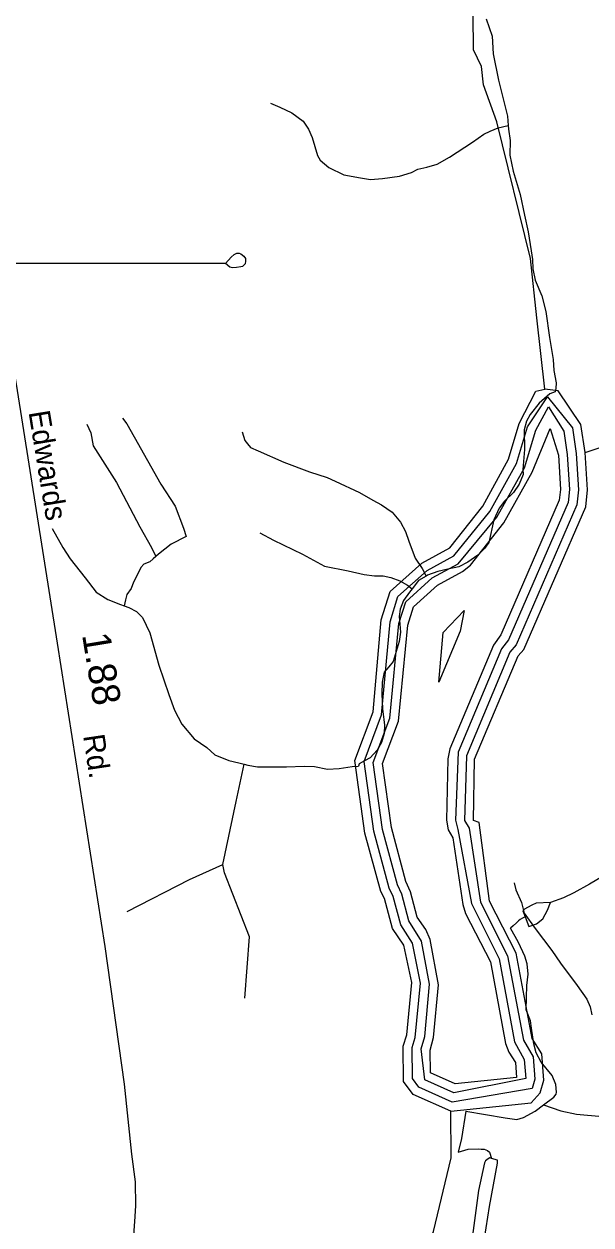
# Model space of a CAD drawing. Extents: x 2206922 to 2357709, y 510027 to 673830.
# Drawn here: x 2337232 to 2339754, y 597129 to 602473 of the extents above; entities that cross this region are included whole.
import ezdxf

# ---------------------------------------------------------------- set-up
doc = ezdxf.new("R2010")
doc.units = 0
for name, color, linetype in [('Exist Hydrographic Buffer Line', 7, 'Continuous'), ('Exist Hydrographic Creek Single Shore', 7, 'Continuous'), ('Exist Hydrographic Lake Shore', 7, 'Continuous'), ('Exist Hydrographic Misc Water Feature', 7, 'Continuous'), ('Exist Road Non-System Type 51', 7, 'Continuous'), ('Exist Road Secondary Mileage Hundredths English Label', 7, 'Continuous'), ('Exist Road Secondary Type 51 Attributed', 7, 'Continuous'), ('Exist Road Secondary Type 51 Label', 7, 'Continuous')]:
    doc.layers.add(name, color=color, linetype=linetype)

msp = doc.modelspace()

# ---------------------------------------------------------------- linework, layer by layer
at = {"layer": 'Exist Hydrographic Buffer Line'}
for points in [[(2339137.2, 597675.8), (2338988.5, 597742.4), (2338960.4, 597780.9), (2338958.6, 597919), (2338972.5, 597962.7), (2338996.3, 598205), (2338960.8, 598382.9), (2338907.5, 598465.1), (2338874.3, 598591.4), (2338856.1, 598628.1), (2338787.8, 598881.1), (2338744.5, 599191.7), (2338822, 599398.8), (2338860.2, 599813.3), (2338895.4, 599925), (2339024.8, 600041.7), (2339144.6, 600106.9), (2339304.1, 600303.7), (2339422.6, 600517.1), (2339471.8, 600681.1), (2339560.6, 600813.7), (2339671.3, 600675.8), (2339688.8, 600562.5), (2339698.4, 600400.7), (2339691.4, 600334.3), (2339421.6, 599711.3), (2339393.9, 599677.5), (2339199.9, 599216.8), (2339191.5, 598929.5), (2339211.6, 598894.1), (2339262.9, 598565.3), (2339383.4, 598326.1), (2339453.4, 597950.7), (2339496.6, 597877.8), (2339504, 597777.2), (2339492.9, 597736.8), (2339137.2, 597675.8)], [(2339143.5, 597716.7), (2339014.6, 597774.5), (2338998.8, 597913), (2339014.4, 597967.3), (2339036.3, 598201.3), (2338999.8, 598391.2), (2338944.4, 598482.1), (2338912.9, 598601.6), (2338893.6, 598642.9), (2338827.1, 598889.1), (2338785.5, 599187.1), (2338859.5, 599384.8), (2338899.5, 599805.4), (2338930.3, 599902.6), (2339048.2, 600008.8), (2339163.8, 600071.6), (2339335.3, 600278.9), (2339457.7, 600497.8), (2339509.1, 600666.1), (2339565.3, 600769.8), (2339633.4, 600660.9), (2339648.8, 600558.2), (2339658.4, 600401.5), (2339652.3, 600344.5), (2339387.5, 599733.5), (2339356.8, 599693.1), (2339162.8, 599232.4), (2339151.5, 598930.1), (2339162.4, 598888.7), (2339223.3, 598560.2), (2339345.1, 598313), (2339413.8, 597943.4), (2339457.3, 597864.7), (2339463.8, 597781.3), (2339143.5, 597716.7)], [(2339150.1, 597757.6), (2339040.6, 597806.7), (2339038.8, 597906.9), (2339054.1, 597963.6), (2339076.1, 598197.5), (2339039.2, 598399.4), (2339020.1, 598443.1), (2338981.3, 598499.2), (2338951.6, 598611.8), (2338930.9, 598657.7), (2338866.3, 598897.2), (2338826.5, 599182.6), (2338897.1, 599370.8), (2338939.1, 599797.4), (2338965.1, 599880.1), (2339071.4, 599976), (2339182.9, 600036.5), (2339217.6, 600064.8), (2339366.8, 600254.1), (2339492.5, 600478.4), (2339573.1, 600672.9), (2339609, 600554), (2339618, 600402.5), (2339613.1, 600354.8), (2339353.5, 599755.5), (2339320.1, 599708.6), (2339126.1, 599247.9), (2339116.7, 599203.5), (2339111.5, 598930.9), (2339118.9, 598887.6), (2339139.6, 598851.6), (2339183.5, 598554.9), (2339195.8, 598515.7), (2339306.8, 598299.9), (2339374.6, 597936.1), (2339388.6, 597898), (2339418.3, 597851.6), (2339423.4, 597785.3), (2339150.1, 597757.6)], [(2339077.3, 599544.5), (2339096.8, 599766), (2339190.5, 599864), (2339172.7, 599770.7), (2339077.3, 599544.5)]]:
    msp.add_lwpolyline(points, dxfattribs=at)
at = {"layer": 'Exist Hydrographic Creek Single Shore'}
for points in [[(2339549.5, 600848.3), (2339512.6, 601165.1), (2339484.5, 601429.8), (2339335.7, 602037.4), (2339275.6, 602202.4), (2339266.6, 602284.1), (2339231.5, 602358.1), (2339226.6, 602827.2)], [(2338916.5, 596691), (2338940.5, 596800.2), (2339053.5, 597100.2), (2339132.7, 597428.2), (2339130.6, 597634.9)]]:
    msp.add_lwpolyline(points, dxfattribs=at)
at = {"layer": 'Exist Hydrographic Lake Shore'}
for points in [[(2339130.6, 597634.9), (2338962.7, 597710.2), (2338920.6, 597767.6), (2338918.6, 597925), (2338934.6, 597974.9), (2338956.5, 598208.7), (2338921.7, 598374.7), (2338870.6, 598448.1), (2338835.5, 598581.3), (2338818.5, 598613.4), (2338748.6, 598873.1), (2338703.5, 599196.1), (2338784.5, 599412.8), (2338820.6, 599821.2), (2338860.6, 599947.5), (2339001.6, 600074.6), (2339125.5, 600142), (2339272.5, 600328.4), (2339387.5, 600536.5), (2339434.5, 600696), (2339508.5, 600840), (2339549.5, 600848.3)], [(2339728.5, 600566.7), (2339709.7, 600690.6), (2339608.6, 600840.8), (2339549.5, 600848.3)], [(2339130.6, 597634.9), (2339487.6, 597672.4), (2339528.6, 597716.7), (2339544.6, 597773.1), (2339535.6, 597890.9), (2339492.5, 597958.1), (2339421.6, 598339.1), (2339302.7, 598570.6), (2339256.5, 598919.9), (2339231.5, 598928.7), (2339236.6, 599201.4), (2339430.6, 599662), (2339455.6, 599689.3), (2339730.6, 600324), (2339738.6, 600399.7), (2339728.5, 600566.7)]]:
    msp.add_lwpolyline(points, dxfattribs=at)
at = {"layer": 'Exist Hydrographic Misc Water Feature'}
for points in [[(2339728.5, 600566.7), (2340142.5, 600704.9), (2340565.6, 600866.4), (2340681.6, 600953.1), (2340771.6, 601061.8), (2340868.6, 601328.3), (2340905.5, 601720.3), (2341004.6, 601806.3), (2341262.5, 601826.6), (2341396.6, 601727), (2341464.5, 601637.9), (2341531.6, 601578.3), (2341782.6, 601532.5), (2342239.6, 601554.4), (2342854.6, 601694.1), (2343120.7, 601740.9), (2343186.5, 601783), (2343227.6, 601856.8), (2343258.7, 602041.9), (2343299.7, 602099.3), (2343632.7, 602161.9), (2343964.7, 602198.4), (2344294.6, 602444.8), (2344616.6, 602707.2)], [(2339287.3, 602496.6), (2339314.3, 602418.8), (2339319.3, 602341), (2339343, 602223.4), (2339382.8, 602063.8), (2339385.3, 602022)], [(2338328.7, 602121.3), (2338370.3, 602103.7), (2338423, 602078.4), (2338473.4, 602041.2), (2338498, 602005.4), (2338514.2, 601967.7), (2338537.6, 601888), (2338549.1, 601868), (2338587.6, 601834.6), (2338654.1, 601801.5), (2338728.3, 601788.3), (2338772.6, 601780.9), (2338826.5, 601785.3), (2338901.8, 601796.3), (2338955.9, 601812.8), (2338983.8, 601827.3), (2339023.6, 601835.6), (2339069.3, 601850.2), (2339125.1, 601881.1), (2339226.4, 601948.2), (2339277.8, 601982.6), (2339305.3, 601997.1), (2339341.4, 602011.6), (2339385.3, 602022)], [(2339385.3, 602022), (2339387.1, 602005.9), (2339394.3, 601954.2), (2339393.1, 601890.3), (2339407.8, 601818.3), (2339438.6, 601714.7), (2339457.9, 601623), (2339474.9, 601549.1), (2339487.8, 601463.6), (2339494.2, 601425.7), (2339494.8, 601383.5), (2339505.2, 601333.6), (2339536.2, 601264.1), (2339553, 601194.3), (2339570.2, 601078.5), (2339585.6, 600980.9), (2339588.3, 600931), (2339599, 600877.1), (2339597.1, 600851), (2339595.3, 600837.1)], [(2339595.3, 600837.1), (2339571.5, 600826.9), (2339523.9, 600786.2), (2339484.3, 600735.8), (2339467.1, 600705.5), (2339457.3, 600667.6), (2339458.5, 600579.5), (2339451.3, 600491.3), (2339451.9, 600469.3), (2339434.5, 600425.4), (2339408.9, 600389), (2339369.3, 600350.4), (2339345.7, 600318.3), (2339322.5, 600266.2), (2339299.6, 600165.8), (2339279.9, 600139.6), (2339250.2, 600109.2), (2339206.5, 600078.9), (2339166.9, 600058.4), (2339117.1, 600047.7), (2339072.8, 600037.3), (2339027.1, 600020.6), (2339021.3, 600016.6)], [(2337669.6, 600720), (2337689.5, 600694.3), (2337722.5, 600636.7), (2337840.8, 600426.2), (2337904.2, 600327), (2337941.1, 600229.4), (2337953.8, 600193.4), (2337886.6, 600159), (2337830.6, 600114.2), (2337818.7, 600104.3)], [(2337511.9, 600692.2), (2337528.5, 600654.5), (2337539, 600596.5), (2337642.8, 600433.7), (2337747.3, 600235.1), (2337798.6, 600143.8), (2337818.7, 600104.3)], [(2338202.1, 600658.6), (2338214.4, 600620.6), (2338226.7, 600604.6), (2338239, 600588.9), (2338272.9, 600573.3), (2338387.3, 600522.9), (2338502.1, 600480), (2338580.1, 600454.9), (2338616.5, 600439.3), (2338725, 600388.9), (2338783.9, 600353.7), (2338821.6, 600333.8), (2338870.2, 600300.6), (2338906.7, 600257), (2338929, 600215.4), (2338943.4, 600171.6), (2338972.5, 600095.8), (2339003.1, 600050.2), (2339021.3, 600016.6)], [(2337357.5, 600228.5), (2337404.5, 600143.1), (2337437.5, 600093.5), (2337504.3, 600008.4), (2337552.9, 599945.2), (2337605.2, 599911.8), (2337661.6, 599890.3), (2337677.6, 599884.6)], [(2338281.3, 600209.5), (2338341.6, 600176.5), (2338470.6, 600113.7), (2338569, 600061.2), (2338673.3, 600040.2), (2338745.3, 600023.3), (2338791.7, 600018), (2338829.6, 600018.3), (2338863.6, 600010.8), (2338903.8, 599995), (2338938.1, 599975.7), (2338958.4, 599959.6)], [(2337818.7, 600104.3), (2337806.8, 600093.9), (2337791.2, 600079.6), (2337765.4, 600069.3), (2337751.4, 600055.2), (2337740, 600028.9), (2337718.4, 599988.8), (2337708.6, 599960.7), (2337688.9, 599934.5), (2337683.2, 599910.6), (2337677.6, 599884.6)], [(2339021.3, 600016.6), (2338987.3, 599996.2), (2338958.4, 599959.6)], [(2338958.4, 599959.6), (2338946.3, 599945.6), (2338920.6, 599907.3), (2338905.5, 599869.1), (2338901.4, 599837.2), (2338903.8, 599803.2), (2338906.3, 599767.1), (2338900.8, 599725.4), (2338874.1, 599636.9), (2338854.2, 599612.7), (2338834.5, 599588.5), (2338825.1, 599544.6), (2338824.1, 599492.4), (2338826.7, 599426.3), (2338833.3, 599378.7), (2338835.3, 599352.8), (2338833.9, 599316.5), (2338822.6, 599276.5), (2338802.7, 599242.1), (2338771.2, 599208), (2338747.2, 599193.7), (2338723.4, 599181.5), (2338719.7, 599171.1)], [(2337677.6, 599884.6), (2337697.5, 599876.7), (2337731.5, 599859.1), (2337758.4, 599831.5), (2337791, 599763.8), (2337830.8, 599620.3), (2337876.1, 599489), (2337901.1, 599419.5), (2337933.7, 599357.9), (2337988.5, 599292.4), (2338045.3, 599253.1), (2338081.2, 599221.7), (2338143.7, 599196.5), (2338187.8, 599185), (2338211.8, 599179.4)], [(2338117, 598732.5), (2338176.1, 599012.8), (2338211.8, 599179.4)], [(2338211.8, 599179.4), (2338227.8, 599175.3), (2338269.8, 599167.8), (2338399.8, 599167.7), (2338477.7, 599170.6), (2338523.7, 599168.9), (2338581.9, 599157.8), (2338633.6, 599160.1), (2338691.6, 599169.2), (2338719.7, 599171.1)], [(2337690.1, 598523.5), (2337968, 598666.5), (2338117, 598732.5)], [(2338214, 598137.6), (2338234.9, 598411.9), (2338123.4, 598696.3), (2338117, 598732.5)], [(2339844.8, 598702.9), (2339747.4, 598645.8), (2339678.1, 598607.2), (2339632.2, 598584.5), (2339574.3, 598564)], [(2339574.3, 598564), (2339510.6, 598561), (2339490.9, 598552.6), (2339454.8, 598532.5), (2339451.3, 598526.5), (2339461.4, 598500.3)], [(2339461.4, 598500.3), (2339478, 598456.8), (2339511.4, 598469.2), (2339539.5, 598491.4), (2339560.6, 598529.6), (2339574.3, 598564)], [(2339461.4, 598500.3), (2339449.5, 598494.4), (2339439.4, 598488.2), (2339431.6, 598482.1), (2339423.4, 598473.9), (2339408.1, 598460.1), (2339396, 598449.7)], [(2339543.2, 597663.9), (2339588.9, 597698.4), (2339599.2, 597710.7), (2339600.8, 597720.6), (2339598.3, 597754.6), (2339581.9, 597794.4), (2339533.1, 597853.6), (2339510.4, 597895.6), (2339499.9, 597935.3), (2339489, 598005), (2339484.9, 598036.9), (2339466.1, 598086.7), (2339467.5, 598140.9), (2339469.2, 598194.5), (2339474.1, 598244.9), (2339469.8, 598290.6), (2339459.3, 598324.6), (2339431, 598386.1), (2339396, 598449.7)], [(2339197.7, 597635.6), (2339372.2, 597605.7), (2339424, 597598.4), (2339454.2, 597606.8), (2339505.9, 597635.5), (2339543.2, 597663.9)], [(2339543.2, 597663.9), (2339619.5, 597636.7), (2339689.6, 597621.6), (2339806.1, 597611)], [(2339197.7, 597635.6), (2339177.4, 597513.4), (2339164, 597453.3)], [(2339164, 597453.3), (2339207.7, 597466.2), (2339252, 597468.5), (2339266.2, 597466.8), (2339279.7, 597466.8), (2339294, 597460.9), (2339302, 597453.2), (2339312.3, 597425.3)], [(2339312.3, 597425.3), (2339304.1, 597427.4), (2339296.1, 597422.9), (2339284.2, 597415), (2339280.5, 597405), (2339254.1, 597282.4), (2339226.4, 597082.2), (2339217.4, 597030.5), (2339215.3, 597008.5), (2339217.4, 596990.3), (2339229.9, 596980.3), (2339245.9, 596974.6), (2339260, 596975), (2339268, 596975), (2339273.7, 596981), (2339275.4, 596988.9), (2339280.7, 597069.2), (2339303.1, 597211), (2339338.5, 597403.6), (2339338.1, 597417.4), (2339312.3, 597425.3)]]:
    msp.add_lwpolyline(points, dxfattribs=at)
at = {"layer": 'Exist Road Non-System Type 51'}
msp.add_line((2338127.7, 601407.5), (2337102, 601407.5), dxfattribs=at)
for points in [[(2338127.7, 601407.5), (2338153.3, 601435.9), (2338167.2, 601448.1), (2338179, 601454.2), (2338189, 601454.2), (2338197.1, 601450.3), (2338209.1, 601440.6), (2338217.4, 601430.5), (2338217.4, 601418.5), (2338215.7, 601406.6), (2338203.8, 601394.5), (2338195.9, 601392.4), (2338177.8, 601390.1), (2338159.9, 601388), (2338147.9, 601391.7), (2338127.7, 601407.5)], [(2339411.9, 598651.9), (2339420.2, 598620.7), (2339445.2, 598564.4), (2339457.6, 598516.6), (2339505.5, 598447.9), (2339580.4, 598350), (2339617.9, 598293.8), (2339692.8, 598193.9), (2339736.4, 598133.5), (2339751, 598100.2), (2339757.3, 598064.8)]]:
    msp.add_lwpolyline(points, dxfattribs=at)
at = {"layer": 'Exist Road Secondary Type 51 Attributed'}
msp.add_lwpolyline([(2336885.8, 602758.3), (2336949.1, 602371.8), (2337007.1, 602097.4), (2337102, 601407.5), (2337197, 600870.6), (2337379.1, 599718), (2337591.9, 598368.9), (2337677.5, 597756.3), (2337710.4, 597444.6), (2337725.7, 597321.6), (2337727.9, 597214), (2337723.6, 597143.8), (2337717, 597062.5), (2337699.4, 596976.9), (2337681.9, 596902.3), (2337668.7, 596823.2), (2337613.9, 596610.3), (2337528.3, 596305.1), (2337324.2, 595537.8), (2337264.3, 595492.4), (2337218.9, 595457.3), (2337140.7, 595411.5)], dxfattribs=at)

# ---------------------------------------------------------------- texts
at = {"layer": 'Exist Road Secondary Mileage Hundredths English Label'}
msp.add_text('1.88', height=125, rotation=279.2895, dxfattribs=at).set_placement((2337489.6, 599755.1))
at = {"layer": 'Exist Road Secondary Type 51 Label'}
for s, rotation, p in [('Edwards', 279.2895, (2337251.5, 600746.3)), ('Rd.', 278.4892, (2337494.6, 599306.3))]:
    msp.add_text(s, height=95, rotation=rotation, dxfattribs=at).set_placement(p)

doc.saveas('drawing.dxf')
